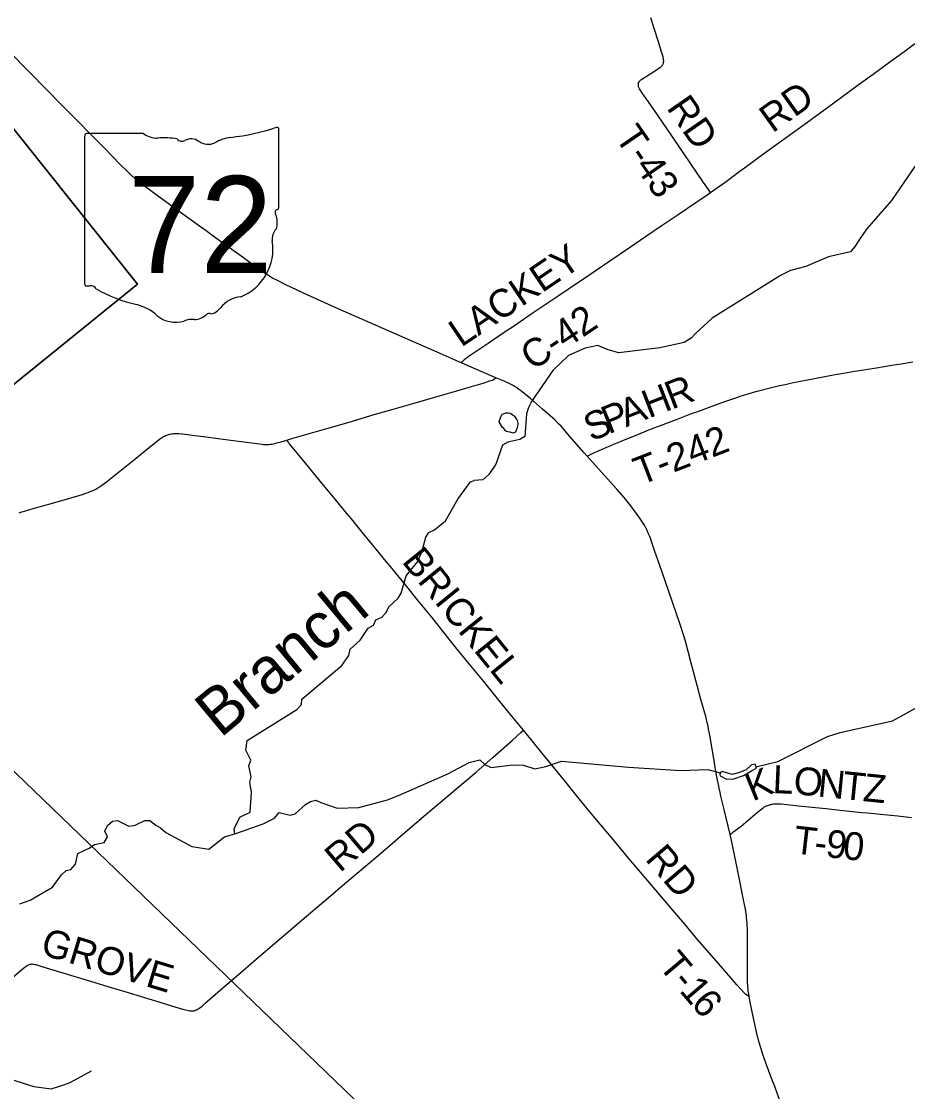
# Model space of a CAD drawing. Extents: x -49 to -8.2, y 9.4 to 23.5.
# Drawn here: x -45.156 to -44.254, y 19.456 to 20.545 of the extents above; entities that cross this region are included whole.
import ezdxf

# ---------------------------------------------------------------- set-up
doc = ezdxf.new("R2010")
doc.units = 0
for name, color, linetype in [('GM_X_County_Road', 7, 'Continuous'), ('GM_X_County_Road_Text', 7, 'Continuous'), ('GM_X_Minor_Lake', 7, 'Continuous'), ('GM_X_Minor_River', 7, 'Continuous'), ('GM_X_Minor_River_Text', 7, 'Continuous'), ('GM_X_State_Route', 7, 'Continuous'), ('GM_X_State_Shield', 7, 'Continuous'), ('GM_X_Township', 7, 'Continuous'), ('GM_X_Township_Road', 7, 'Continuous'), ('GM_X_Township_Road_Text', 7, 'Continuous'), ('SC_Scratch1', 7, 'Continuous')]:
    doc.layers.add(name, color=color, linetype=linetype)

msp = doc.modelspace()

# ---------------------------------------------------------------- linework, layer by layer
at = {"layer": 'GM_X_County_Road'}
for points in [[(-44.4547, 20.3708), (-44.4499, 20.3742), (-44.4388, 20.3823), (-44.4258, 20.3919), (-44.4177, 20.3978), (-44.404, 20.4079), (-44.357, 20.442), (-44.3292, 20.4623), (-44.3031, 20.4814), (-44.2892, 20.4914), (-44.2734, 20.5028), (-44.2603, 20.5123), (-44.2432, 20.5249)], [(-44.7082, 20.1975), (-44.7071, 20.1988), (-44.7062, 20.1999), (-44.7056, 20.2005), (-44.7047, 20.2013), (-44.7039, 20.2019), (-44.7029, 20.2027), (-44.7013, 20.2039), (-44.6991, 20.2054), (-44.681, 20.2175), (-44.6646, 20.2287), (-44.6543, 20.2357), (-44.6371, 20.2474), (-44.6098, 20.2658), (-44.5982, 20.2736), (-44.5776, 20.2876), (-44.5583, 20.3006), (-44.5362, 20.3156), (-44.5208, 20.326), (-44.5048, 20.3369), (-44.4876, 20.3486), (-44.4695, 20.3606), (-44.458, 20.3685), (-44.4547, 20.3708)], [(-44.8857, 20.1189), (-44.8807, 20.1204), (-44.8452, 20.1306), (-44.8223, 20.1373), (-44.7969, 20.1448), (-44.7775, 20.1505), (-44.7563, 20.1566), (-44.7247, 20.1657), (-44.7127, 20.1691), (-44.7002, 20.1728), (-44.6862, 20.1769), (-44.6781, 20.1794), (-44.6766, 20.18), (-44.6755, 20.1807), (-44.6731, 20.1824)], [(-45.1581, 20.045), (-45.1556, 20.0458), (-45.1528, 20.0467), (-45.1441, 20.0492), (-45.1244, 20.0548), (-45.1043, 20.0604), (-45.0963, 20.0627), (-45.0928, 20.0638), (-45.0903, 20.0647), (-45.088, 20.0656), (-45.086, 20.0664), (-45.0838, 20.0674), (-45.0817, 20.0684), (-45.0797, 20.0694), (-45.0779, 20.0705), (-45.0759, 20.0718), (-45.074, 20.0731), (-45.0695, 20.0765), (-45.0406, 20.0996), (-45.0257, 20.1118), (-45.0196, 20.1166), (-45.0154, 20.1198), (-45.0142, 20.1207), (-45.0129, 20.1215), (-45.0117, 20.1222), (-45.0105, 20.1229), (-45.0092, 20.1235), (-45.0083, 20.1239), (-45.007, 20.1243), (-45.0058, 20.1247), (-45.0048, 20.125), (-45.0036, 20.1252), (-45.0024, 20.1254), (-45.0012, 20.1255), (-44.9999, 20.1256), (-44.9987, 20.1256), (-44.9972, 20.1256), (-44.9956, 20.1256), (-44.992, 20.1252), (-44.9793, 20.1235), (-44.9707, 20.1224), (-44.9454, 20.1192), (-44.9296, 20.117), (-44.9109, 20.1146), (-44.9096, 20.1145), (-44.9085, 20.1144), (-44.9062, 20.1144), (-44.9043, 20.1145), (-44.9027, 20.1146), (-44.9013, 20.1148), (-44.8995, 20.1151), (-44.8979, 20.1155), (-44.896, 20.116), (-44.8915, 20.1172), (-44.8857, 20.1189)], [(-45.1674, 19.5699), (-45.1558, 19.5797), (-45.1522, 19.5826), (-45.1511, 19.5834), (-45.1501, 19.584), (-45.1494, 19.5845), (-45.1488, 19.5848), (-45.1481, 19.5851), (-45.1476, 19.5852), (-45.1471, 19.5854), (-45.1464, 19.5855), (-45.1458, 19.5855), (-45.1452, 19.5856), (-45.1444, 19.5855), (-45.1436, 19.5854), (-45.1425, 19.5852), (-45.1412, 19.5849), (-45.1393, 19.5844), (-45.1361, 19.5835), (-45.1308, 19.5818), (-45.1171, 19.5775), (-45.1026, 19.5731), (-45.0824, 19.5669), (-45.0669, 19.5622), (-45.0508, 19.5574), (-45.0106, 19.5454), (-45.0032, 19.5431), (-44.9907, 19.5393), (-44.9871, 19.5384), (-44.9847, 19.5379), (-44.9839, 19.5378), (-44.9829, 19.5378), (-44.9821, 19.5378), (-44.9815, 19.5378), (-44.9809, 19.5379), (-44.9803, 19.538), (-44.9796, 19.5382), (-44.979, 19.5384), (-44.9783, 19.5386), (-44.9777, 19.5389), (-44.977, 19.5393), (-44.976, 19.5399), (-44.9749, 19.5407), (-44.9735, 19.5417), (-44.9718, 19.5431), (-44.969, 19.5456), (-44.9535, 19.5591), (-44.9399, 19.5708), (-44.93, 19.5793), (-44.922, 19.5862), (-44.9075, 19.5985), (-44.8891, 19.6142), (-44.8681, 19.6322), (-44.8483, 19.6492), (-44.8272, 19.6671), (-44.8078, 19.6836), (-44.795, 19.6944), (-44.7811, 19.7063), (-44.7703, 19.7157), (-44.7587, 19.7256), (-44.7463, 19.736), (-44.7255, 19.7537), (-44.7098, 19.7669), (-44.6932, 19.7809), (-44.6758, 19.796), (-44.6566, 19.8132), (-44.6474, 19.8215), (-44.6451, 19.8236)]]:
    msp.add_lwpolyline(points, dxfattribs=at)
at = {"layer": 'GM_X_Minor_Lake'}
for points in [[(-44.6664, 20.1318), (-44.6697, 20.1374), (-44.6693, 20.1389), (-44.6691, 20.14), (-44.6685, 20.1414), (-44.6678, 20.1431), (-44.6674, 20.144), (-44.6662, 20.1453), (-44.6647, 20.1461), (-44.663, 20.1466), (-44.662, 20.1466), (-44.6605, 20.1466), (-44.6586, 20.1462), (-44.6558, 20.1445), (-44.6543, 20.1431), (-44.653, 20.1416), (-44.6524, 20.1406), (-44.6519, 20.1397), (-44.6513, 20.1387), (-44.6508, 20.1362), (-44.6508, 20.1349), (-44.651, 20.1334), (-44.6514, 20.1315), (-44.6518, 20.1303), (-44.6524, 20.129), (-44.6527, 20.1279), (-44.6533, 20.1269), (-44.6547, 20.1262), (-44.6556, 20.1258), (-44.6586, 20.1268), (-44.6609, 20.1272), (-44.6622, 20.1278), (-44.6632, 20.1282), (-44.6639, 20.1295), (-44.665, 20.1307), (-44.6664, 20.1316), (-44.6664, 20.1318)], [(-44.4447, 19.7771), (-44.4384, 19.7738), (-44.431, 19.774), (-44.4212, 19.7773), (-44.4128, 19.7821), (-44.408, 19.7848), (-44.4093, 19.7889), (-44.4129, 19.7882), (-44.4185, 19.7833), (-44.4261, 19.7802), (-44.4326, 19.7786), (-44.4362, 19.7795), (-44.4418, 19.7811)], [(-44.4418, 19.7811), (-44.4427, 19.7814), (-44.4437, 19.7809), (-44.4448, 19.7801), (-44.4452, 19.7786), (-44.4447, 19.7771)]]:
    msp.add_lwpolyline(points, dxfattribs=at)
at = {"layer": 'GM_X_Minor_River'}
for points in [[(-44.2455, 20.3996), (-44.2704, 20.3629), (-44.2959, 20.3337), (-44.3041, 20.3217), (-44.3074, 20.3164), (-44.3123, 20.3104), (-44.3347, 20.3053), (-44.3576, 20.2955), (-44.3734, 20.2916), (-44.3836, 20.2863), (-44.4531, 20.2431), (-44.4699, 20.2274), (-44.4743, 20.2226), (-44.4816, 20.2184), (-44.5061, 20.2127), (-44.5481, 20.2076), (-44.5587, 20.2108), (-44.5692, 20.2152), (-44.5823, 20.2126), (-44.5993, 20.2049), (-44.6153, 20.1896), (-44.6367, 20.1581), (-44.6399, 20.1521), (-44.6421, 20.1455), (-44.6436, 20.1227), (-44.6486, 20.1194), (-44.6608, 20.1169), (-44.6663, 20.1136), (-44.6733, 20.0945), (-44.6803, 20.084), (-44.6865, 20.0784), (-44.6953, 20.0776)], [(-44.9389, 19.7181), (-44.9394, 19.7232), (-44.9336, 19.7349), (-44.9232, 19.7401), (-44.9218, 19.7602), (-44.9235, 19.7707), (-44.9221, 19.7761), (-44.9246, 19.7874), (-44.9226, 19.7929), (-44.9274, 19.8032), (-44.9263, 19.8132), (-44.8756, 19.8446), (-44.8709, 19.8498), (-44.8705, 19.8551), (-44.8299, 19.8893), (-44.8226, 19.8996), (-44.8214, 19.9059), (-44.8113, 19.9152), (-44.803, 19.9274), (-44.7977, 19.9304), (-44.7953, 19.9359), (-44.7892, 19.9386), (-44.7846, 19.9435), (-44.782, 19.949), (-44.7724, 19.9581), (-44.7695, 19.9632), (-44.7643, 19.9808), (-44.7525, 19.9954), (-44.7481, 20.006), (-44.7445, 20.02), (-44.7414, 20.0249), (-44.7355, 20.0277), (-44.7245, 20.0368), (-44.7117, 20.0588), (-44.6989, 20.0763), (-44.6953, 20.0776)], [(-44.4085, 19.7863), (-44.3863, 19.7917), (-44.3355, 19.817), (-44.3229, 19.8213), (-44.2694, 19.8331), (-44.2354, 19.8518), (-44.2133, 19.8647), (-44.1979, 19.8715), (-44.1794, 19.8748), (-44.1512, 19.8754), (-44.0584, 19.883), (-44.042, 19.8798), (-44.0304, 19.881), (-44.0113, 19.8913), (-43.9945, 19.897), (-43.9715, 19.9086), (-43.9656, 19.9106), (-43.9551, 19.9155), (-43.9437, 19.9141)], [(-45.1575, 19.6469), (-45.147, 19.6504), (-45.1243, 19.6639), (-45.1152, 19.6763), (-45.1103, 19.6806), (-45.1056, 19.6817), (-45.1008, 19.6873), (-45.0985, 19.6981), (-45.0869, 19.7034), (-45.0817, 19.7071), (-45.0716, 19.7091), (-45.0685, 19.7151), (-45.0711, 19.7208), (-45.0683, 19.7267), (-45.0633, 19.731), (-45.0582, 19.7315), (-45.0465, 19.726), (-45.0402, 19.7268), (-45.0305, 19.7316), (-45.0254, 19.7315), (-45.0192, 19.7269), (-45.0143, 19.724), (-45.0089, 19.7195), (-44.9824, 19.7052), (-44.9653, 19.7025), (-44.9492, 19.715), (-44.9378, 19.7184), (-44.9098, 19.7281), (-44.8983, 19.734), (-44.8935, 19.7398), (-44.8823, 19.7372), (-44.8772, 19.7384), (-44.8668, 19.7479), (-44.8616, 19.7511), (-44.8563, 19.7522), (-44.8512, 19.75), (-44.8346, 19.7442), (-44.8126, 19.7448), (-44.7833, 19.7526), (-44.7721, 19.757), (-44.7221, 19.779), (-44.7003, 19.7907)], [(-44.7003, 19.7907), (-44.6896, 19.7934), (-44.6844, 19.7886), (-44.678, 19.7856), (-44.656, 19.7884), (-44.645, 19.788), (-44.6333, 19.7842), (-44.6221, 19.7865), (-44.6063, 19.7921), (-44.5382, 19.7859), (-44.485, 19.7826), (-44.4575, 19.7837), (-44.4448, 19.7801)], [(-45.1682, 19.4688), (-45.1433, 19.461), (-45.1257, 19.4584), (-45.1127, 19.4626), (-45.1064, 19.465), (-45.0847, 19.4768)]]:
    msp.add_lwpolyline(points, dxfattribs=at)
at = {"layer": 'GM_X_State_Route'}
for points in [[(-44.3907, 19.4645), (-44.3908, 19.4646), (-44.3979, 19.4838), (-44.4014, 19.4935), (-44.4036, 19.5003), (-44.4051, 19.5056), (-44.4067, 19.5119), (-44.4118, 19.5353), (-44.4146, 19.5484), (-44.415, 19.5503), (-44.4154, 19.5525), (-44.4158, 19.5548), (-44.4162, 19.5579), (-44.4165, 19.5603), (-44.4167, 19.5629), (-44.417, 19.5678), (-44.417, 19.5712), (-44.4171, 19.5765), (-44.4171, 19.5968), (-44.4172, 19.6213), (-44.4173, 19.6248), (-44.4174, 19.6272), (-44.4176, 19.63), (-44.4179, 19.633), (-44.4181, 19.6349), (-44.4184, 19.6367), (-44.4187, 19.6391), (-44.4191, 19.6413), (-44.421, 19.6507), (-44.4266, 19.6784), (-44.4328, 19.7083), (-44.4348, 19.7173), (-44.4368, 19.7258), (-44.4408, 19.7427), (-44.4441, 19.7563), (-44.445, 19.7603), (-44.4459, 19.7644), (-44.4467, 19.7684), (-44.4476, 19.7728), (-44.4492, 19.7816), (-44.4511, 19.7927), (-44.4541, 19.8104), (-44.4551, 19.8168), (-44.456, 19.8214), (-44.4566, 19.8246), (-44.4572, 19.8275), (-44.458, 19.831), (-44.4588, 19.8345), (-44.4596, 19.8377), (-44.4605, 19.8408), (-44.4644, 19.8548), (-44.4682, 19.8689), (-44.475, 19.8945), (-44.4799, 19.9128), (-44.4815, 19.9185), (-44.4821, 19.9206), (-44.4827, 19.9226), (-44.4841, 19.9271), (-44.4858, 19.9323), (-44.4895, 19.9432), (-44.5004, 19.9747), (-44.5062, 19.9912), (-44.5116, 20.0065), (-44.5151, 20.0166), (-44.5159, 20.0189), (-44.5168, 20.0213), (-44.5177, 20.0233), (-44.5185, 20.0251), (-44.5193, 20.027), (-44.5205, 20.0294), (-44.522, 20.0323), (-44.5231, 20.0343), (-44.5245, 20.0365), (-44.5265, 20.0394), (-44.5358, 20.0519), (-44.5426, 20.0603), (-44.5499, 20.0689), (-44.5717, 20.093), (-44.5802, 20.1026), (-44.5833, 20.106), (-44.5978, 20.1227), (-44.6068, 20.1329), (-44.6094, 20.1356), (-44.6129, 20.1391), (-44.6182, 20.1439), (-44.6256, 20.1504), (-44.638, 20.1612), (-44.6442, 20.1664), (-44.6463, 20.1681), (-44.6481, 20.1695), (-44.6501, 20.1709), (-44.6522, 20.1723), (-44.6543, 20.1736), (-44.6562, 20.1747), (-44.6581, 20.1757), (-44.6603, 20.1768), (-44.6648, 20.1789), (-44.6731, 20.1824), (-44.7007, 20.1942), (-44.7082, 20.1975), (-44.7144, 20.2001), (-44.7297, 20.2069), (-44.7462, 20.2142), (-44.7818, 20.2297), (-44.8011, 20.2382), (-44.8335, 20.2525), (-44.8477, 20.2588), (-44.8652, 20.2669), (-44.8868, 20.2771), (-44.8955, 20.2813), (-44.9004, 20.2839), (-44.9052, 20.2867), (-44.9096, 20.2896), (-44.9162, 20.2943), (-44.93, 20.3043), (-44.9608, 20.3265), (-44.968, 20.3318), (-44.9748, 20.3367), (-44.9942, 20.3507), (-45.0179, 20.3679), (-45.0294, 20.3763), (-45.0348, 20.3805), (-45.0403, 20.385), (-45.0447, 20.389), (-45.048, 20.3922), (-45.0557, 20.3999), (-45.0705, 20.4149), (-45.0878, 20.4324), (-45.0966, 20.4415), (-45.1148, 20.4598), (-45.1475, 20.4931), (-45.1706, 20.5165)], [(-44.3768, 19.4175), (-44.3771, 19.4194), (-44.3784, 19.4265), (-44.3794, 19.431), (-44.3809, 19.4368), (-44.3821, 19.4406), (-44.3851, 19.4492), (-44.3907, 19.4645)]]:
    msp.add_lwpolyline(points, dxfattribs=at)
at = {"layer": 'GM_X_State_Shield'}
for p, q in [((-45.0916, 20.4284), (-45.0916, 20.2784)), ((-45.0317, 20.431), (-45.0897, 20.431)), ((-44.8939, 20.3562), (-44.8939, 20.4347)), ((-44.8939, 20.3563), (-44.8939, 20.3562))]:
    msp.add_line(p, q, dxfattribs=at)
for centre, radius, start, end in [((-45.0893, 20.4288), 0.00229, 98.1301, 188.1301), ((-45.018, 20.4485), 0.0222, 231.6195, 271.1119), ((-44.9643, 20.6357), 0.2097, 275.8445, 288.9065), ((-44.896, 20.4351), 0.0022, 351.8621, 97.738), ((-45.0106, 20.3468), 0.0798, 80.4867, 94.9883), ((-44.9925, 20.4295), 0.00641, 219.7921, 297.1024), ((-44.9831, 20.4122), 0.0133, 54.4667, 119.1411), ((-44.9659, 20.436), 0.016, 233.8562, 294.8282), ((-44.9375, 20.3852), 0.0422, 97.3462, 120.7689), ((-44.8944, 20.3505), 0.00341, 107.944, 210.337), ((-44.8962, 20.3559), 0.00236, 289.6038, 7.7341), ((-44.916, 20.3405), 0.0205, 340.033, 23.6496), ((-44.886, 20.3234), 0.0149, 136.8065, 186.9296), ((-44.9525, 20.3134), 0.0525, 292.3089, 8.9858), ((-45.0893, 20.278), 0.00231, 171.9584, 258.3066), ((-45.089, 20.2934), 0.0176, 267.339, 280.6039), ((-45.0854, 20.2697), 0.00636, 29.7484, 93.2717), ((-45.0051, 20.4045), 0.1514, 240.4129, 257.1985), ((-44.9304, 20.2362), 0.0287, 94.4031, 142.5768), ((-45.0502, 20.2109), 0.0474, 47.1842, 75.836), ((-44.9668, 20.2638), 0.0169, 282.8732, 323.2771), ((-44.999, 20.269), 0.0301, 230.7004, 286.2918), ((-44.9794, 20.2577), 0.016, 268.777, 315.5493), ((-44.9649, 20.2432), 0.00451, 65.7517, 132.6484), ((-44.9816, 20.2171), 0.0247, 85.6951, 111.2099)]:
    msp.add_arc(centre, radius, start, end, dxfattribs=at)
at = {"layer": 'GM_X_Township'}
for points in [[(-46.2895, 19.726), (-46.2875, 19.7252), (-46.1456, 19.6737), (-45.9727, 19.6105), (-45.9185, 19.5826), (-45.9046, 19.5758), (-45.3988, 19.9853), (-45.3824, 19.9986), (-45.0377, 20.2776), (-45.2668, 20.5644), (-45.2572, 20.5727), (-45.2383, 20.5892), (-45.0581, 20.7444), (-45.1739, 20.9483), (-45.172, 20.9487), (-44.9675, 21.0039)], [(-44.9675, 21.0039), (-45.172, 20.9487), (-45.1739, 20.9483), (-45.0581, 20.7444), (-45.2383, 20.5892), (-45.2572, 20.5727), (-45.2668, 20.5644), (-45.0377, 20.2776), (-45.3824, 19.9986), (-45.3714, 19.9976), (-45.3241, 19.9959), (-45.2957, 19.9948), (-45.2685, 19.9948), (-45.2224, 20.0078), (-45.2354, 19.5318), (-45.2367, 19.4874), (-45.2383, 19.4282)]]:
    msp.add_lwpolyline(points, dxfattribs=at)
at = {"layer": 'GM_X_Township_Road'}
for points in [[(-44.4547, 20.3708), (-44.4568, 20.3739), (-44.4617, 20.3811), (-44.4955, 20.4306), (-44.5037, 20.4427), (-44.5125, 20.4555), (-44.5201, 20.4665), (-44.5222, 20.4695), (-44.5238, 20.4718), (-44.5255, 20.4744), (-44.5263, 20.4756), (-44.5269, 20.4766), (-44.5273, 20.4773), (-44.5276, 20.478), (-44.5278, 20.4786), (-44.5279, 20.479), (-44.528, 20.4795), (-44.5281, 20.4802), (-44.5281, 20.4808), (-44.5281, 20.4814), (-44.528, 20.4821), (-44.5279, 20.4826), (-44.5278, 20.4829), (-44.5276, 20.4832), (-44.5275, 20.4835), (-44.5273, 20.4838), (-44.527, 20.4841), (-44.5267, 20.4845), (-44.5263, 20.4849), (-44.5256, 20.4855), (-44.5249, 20.4861), (-44.5237, 20.4869), (-44.5193, 20.4898), (-44.5105, 20.4953), (-44.5061, 20.4981), (-44.5053, 20.4988), (-44.5046, 20.4994), (-44.5041, 20.4999), (-44.5038, 20.5003), (-44.5034, 20.5008), (-44.5031, 20.5014), (-44.5028, 20.502), (-44.5026, 20.5026), (-44.5025, 20.5032), (-44.5024, 20.5038), (-44.5023, 20.5044), (-44.5023, 20.5051), (-44.5024, 20.5058), (-44.5025, 20.5066), (-44.5027, 20.5078), (-44.5028, 20.5085), (-44.503, 20.509), (-44.5036, 20.5112), (-44.5048, 20.5151), (-44.5077, 20.5243), (-44.5116, 20.5369), (-44.5153, 20.5488)], [(-44.5802, 20.1026), (-44.5775, 20.1039), (-44.5726, 20.1062), (-44.568, 20.1082), (-44.5601, 20.1117), (-44.5567, 20.1132), (-44.5524, 20.115), (-44.5486, 20.1165), (-44.5455, 20.1178), (-44.5366, 20.1214), (-44.531, 20.1236), (-44.5173, 20.1292), (-44.5027, 20.1349), (-44.4894, 20.14), (-44.4741, 20.1458), (-44.4667, 20.1485), (-44.4539, 20.1532), (-44.4485, 20.1552), (-44.4391, 20.1585), (-44.428, 20.1624), (-44.4235, 20.1638), (-44.4196, 20.165), (-44.4155, 20.1663), (-44.4084, 20.1683), (-44.3912, 20.1727), (-44.3846, 20.1743), (-44.3788, 20.1756), (-44.3761, 20.1762), (-44.3734, 20.1768), (-44.3703, 20.1774), (-44.356, 20.1803), (-44.3507, 20.1813), (-44.3279, 20.1856), (-44.3215, 20.1868), (-44.3098, 20.1886), (-44.2991, 20.1903), (-44.2856, 20.1925), (-44.27, 20.195), (-44.2605, 20.1965), (-44.2488, 20.1985)], [(-44.6451, 19.8236), (-44.655, 19.8357), (-44.6629, 19.8453), (-44.6729, 19.8575), (-44.6868, 19.8747), (-44.6986, 19.8891), (-44.7127, 19.9065), (-44.7258, 19.9227), (-44.7384, 19.9385), (-44.7517, 19.9549), (-44.7652, 19.9715), (-44.776, 19.9849), (-44.7803, 19.9901), (-44.7864, 19.9975), (-44.7936, 20.0061), (-44.8093, 20.0253), (-44.8201, 20.0386), (-44.8249, 20.0443), (-44.8367, 20.0587), (-44.8502, 20.075), (-44.8669, 20.0954), (-44.8814, 20.1129), (-44.8833, 20.1154), (-44.8841, 20.1167), (-44.8857, 20.1189)], [(-44.4154, 19.5525), (-44.4172, 19.5536), (-44.4189, 19.5546), (-44.4202, 19.5558), (-44.4278, 19.5644), (-44.4337, 19.5712), (-44.449, 19.5887), (-44.4681, 19.6109), (-44.4806, 19.6256), (-44.4914, 19.6383), (-44.5083, 19.6583), (-44.5378, 19.6931), (-44.5522, 19.7102), (-44.5668, 19.7276), (-44.5775, 19.7405), (-44.5883, 19.7538), (-44.6033, 19.7724), (-44.6124, 19.7834), (-44.6199, 19.7926), (-44.6263, 19.8006), (-44.6363, 19.8128), (-44.6451, 19.8236)], [(-44.4348, 19.7173), (-44.4319, 19.7196), (-44.4236, 19.726), (-44.4163, 19.7319), (-44.4067, 19.7402), (-44.4038, 19.7426), (-44.4025, 19.7436), (-44.4012, 19.7445), (-44.4, 19.7454), (-44.3991, 19.7459), (-44.3978, 19.7465), (-44.3966, 19.747), (-44.3954, 19.7474), (-44.394, 19.7478), (-44.3934, 19.748), (-44.3927, 19.7481), (-44.3915, 19.7484), (-44.3904, 19.7485), (-44.3892, 19.7486), (-44.3878, 19.7487), (-44.3864, 19.7487), (-44.3848, 19.7487), (-44.3828, 19.7486), (-44.3767, 19.748), (-44.3652, 19.7466), (-44.3547, 19.7454), (-44.3374, 19.7438), (-44.3227, 19.7423), (-44.3007, 19.7399), (-44.2948, 19.7394), (-44.2784, 19.7378), (-44.2642, 19.7363), (-44.25, 19.7347)]]:
    msp.add_lwpolyline(points, dxfattribs=at)
at = {"layer": 'SC_Scratch1'}
msp.add_line((-49.0354, 23.5097), (-36.4374, 11.3792), dxfattribs=at)

# ---------------------------------------------------------------- texts
at = {"layer": 'GM_X_County_Road_Text'}
for s, rotation, p in [('RD', 35.5957, (-44.3916, 20.4309)), ('LACKEY', 34.0161, (-44.7084, 20.2128)), ('C-42', 33.7852, (-44.6357, 20.189)), ('RD', 40.4942, (-44.8318, 19.6779)), ('GROVE', 343.1312, (-45.1378, 19.5958))]:
    msp.add_text(s, height=0.02841, rotation=rotation, dxfattribs=at).set_placement(p)
at = {"layer": 'GM_X_Minor_River_Text'}
msp.add_text('Branch', height=0.04737, rotation=39.7867, dxfattribs=at).set_placement((-44.9535, 19.8149))
at = {"layer": 'GM_X_State_Shield'}
msp.add_text('72', height=0.09888, dxfattribs=at).set_placement((-45.0474, 20.2889))
at = {"layer": 'GM_X_Township_Road_Text'}
for s, height, rotation, p in [('RD', 0.02841, 304.6339, (-44.5, 20.4571)), ('T-43', 0.02841, 304.4715, (-44.5526, 20.4272)), ('R', 0.0284, 21.2267, (-44.4942, 20.1498)), ('H', 0.0284, 21.2352, (-44.5175, 20.1408)), ('P', 0.0284, 21.917, (-44.5585, 20.1246)), ('A', 0.0284, 21.2792, (-44.5408, 20.1317)), ('S', 0.0284, 23.4675, (-44.5759, 20.117)), ('T-242', 0.02841, 21.1128, (-44.526, 20.0727)), ('BRICKEL', 0.02841, 309.0295, (-44.7696, 19.9951)), ('K', 0.0284, 22.0003, (-44.412, 19.7508)), ('L', 0.0284, 357.4449, (-44.3919, 19.7596)), ('O', 0.0284, 354.2166, (-44.3711, 19.7587)), ('N', 0.0284, 354.1615, (-44.3463, 19.7562)), ('T', 0.0284, 354.1612, (-44.3214, 19.7537)), ('Z', 0.0284, 354.1652, (-44.3003, 19.7515)), ('T', 0.0284, 353.4199, (-44.3711, 19.6983)), ('9', 0.0284, 353.5527, (-44.3383, 19.6945)), ('0', 0.0284, 354.0633, (-44.3207, 19.6925)), ('RD', 0.02841, 310.4385, (-44.522, 19.692)), ('-', 0.0284, 353.4457, (-44.35, 19.6958)), ('T', 0.0284, 310.1853, (-44.5086, 19.5834)), ('-', 0.0284, 310.2341, (-44.4948, 19.5671)), ('1', 0.0284, 310.5134, (-44.4872, 19.5581)), ('6', 0.0284, 311.5545, (-44.4755, 19.5444))]:
    msp.add_text(s, height=height, rotation=rotation, dxfattribs=at).set_placement(p)

doc.saveas('drawing.dxf')
